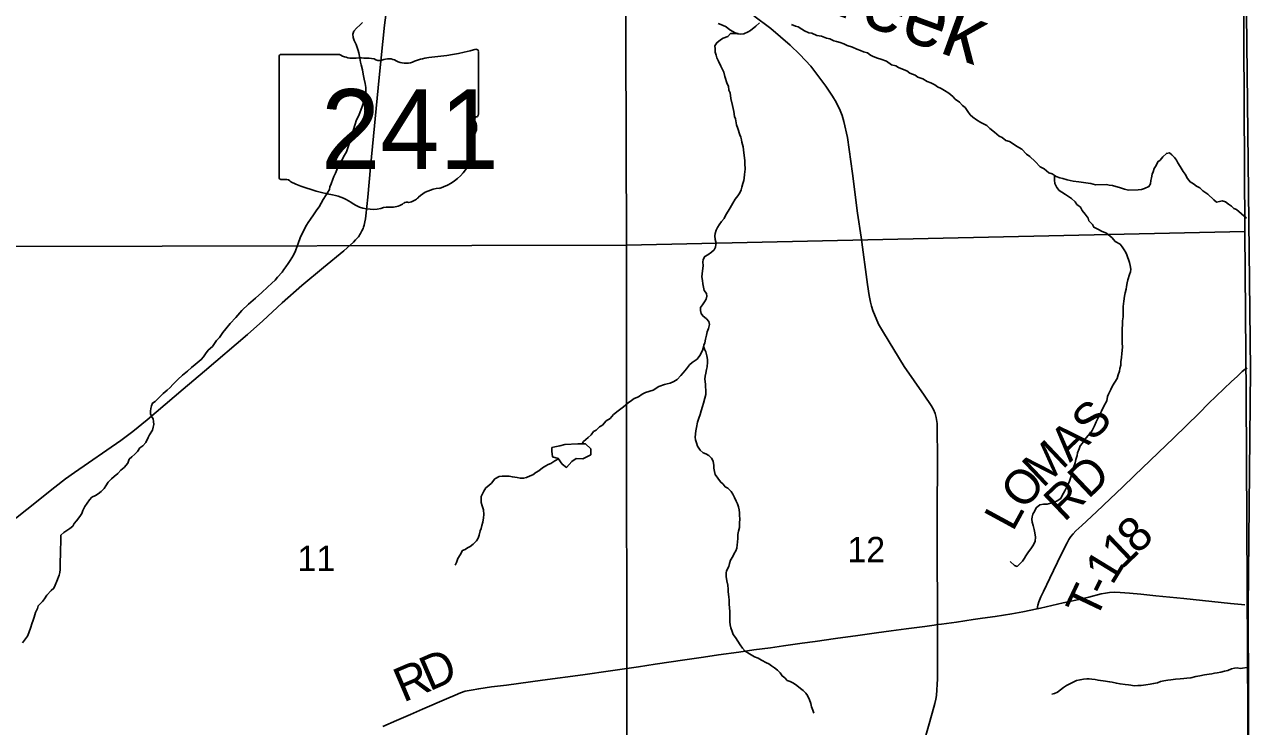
# Model space of a CAD drawing. Extents: x 1985906 to 2360102, y 891258 to 1222054.
# Drawn here: x 2193915 to 2204662, y 984537 to 990663 of the extents above; entities that cross this region are included whole.
import ezdxf

# ---------------------------------------------------------------- set-up
doc = ezdxf.new("R2010")
doc.units = 0
for name, color, linetype in [('GM_X_Adjacent_County', 7, 'Continuous'), ('GM_X_County', 7, 'Continuous'), ('GM_X_County_Road', 7, 'Continuous'), ('GM_X_County_Road_Text', 7, 'Continuous'), ('GM_X_Minor_Lake', 7, 'Continuous'), ('GM_X_Minor_River', 7, 'Continuous'), ('GM_X_Minor_River_Text', 7, 'Continuous'), ('GM_X_Section', 7, 'Continuous'), ('GM_X_Section_Text', 7, 'Continuous'), ('GM_X_State_Location', 7, 'Continuous'), ('GM_X_State_Route', 7, 'Continuous'), ('GM_X_State_Shield', 7, 'Continuous'), ('GM_X_Township', 7, 'Continuous'), ('GM_X_Township_Road', 7, 'Continuous'), ('GM_X_Township_Road_Text', 7, 'Continuous')]:
    doc.layers.add(name, color=color, linetype=linetype)

msp = doc.modelspace()

# ---------------------------------------------------------------- linework, layer by layer
at = {"layer": 'GM_X_Adjacent_County'}
msp.add_lwpolyline([(2204662, 968294), (2204646, 972822), (2204646, 972877), (2204618, 980822), (2204600, 985576), (2204621, 987650), (2204548, 994125), (2204539, 995545), (2204528, 997304), (2204524, 998046), (2204498, 1002246)], dxfattribs=at)
at = {"layer": 'GM_X_County'}
msp.add_lwpolyline([(2204498, 1002246), (2204524, 998046), (2204528, 997304), (2204539, 995545), (2204548, 994125), (2204621, 987650), (2204600, 985576), (2204618, 980822), (2204646, 972877), (2204646, 972822), (2200105, 972809), (2193820, 972810), (2189238, 972772), (2182233, 972716), (2179259, 972671), (2177694, 972633), (2175875, 972588)], dxfattribs=at)
at = {"layer": 'GM_X_County_Road'}
for points in [[(2201886, 985425), (2201885, 985594), (2201884, 985999), (2201883, 986369), (2201886, 986895), (2201882, 987122), (2201882, 987182), (2201876, 987233), (2201865, 987268), (2201851, 987303), (2201831, 987337), (2201771, 987428), (2201594, 987677), (2201414, 987976), (2201371, 988049), (2201322, 988167), (2201311, 988204), (2201302, 988239), (2201290, 988298), (2201276, 988393), (2201221, 988808), (2201187, 989017), (2201144, 989363), (2201100, 989677), (2201068, 989816), (2201053, 989868), (2201036, 989913), (2201001, 989985), (2200969, 990039), (2200912, 990126), (2200779, 990300), (2200685, 990402), (2200601, 990484), (2200431, 990630), (2200283, 990739)], [(2202758, 985564), (2202786, 985570), (2202984, 985615), (2203095, 985640), (2203207, 985666), (2203315, 985693), (2203354, 985701), (2203387, 985705), (2203428, 985708), (2203482, 985707), (2203564, 985699), (2203661, 985690), (2203792, 985677), (2204036, 985652), (2204444, 985610), (2204542, 985601), (2204570, 985598)], [(2201886, 985425), (2201921, 985430), (2202051, 985448), (2202197, 985469), (2202278, 985481), (2202391, 985497), (2202536, 985520), (2202632, 985538), (2202758, 985564)], [(2197043, 984536), (2197163, 984587), (2197283, 984640), (2197388, 984686), (2197599, 984778), (2197674, 984810), (2197721, 984830), (2197762, 984844), (2197815, 984854), (2197880, 984865), (2197993, 984881), (2198123, 984898), (2198436, 984939), (2198789, 984987), (2199032, 985021), (2199276, 985058), (2199422, 985079), (2199681, 985117), (2199844, 985141), (2199973, 985160), (2200152, 985185), (2200282, 985204), (2200428, 985223), (2200542, 985239), (2200704, 985262), (2200817, 985278), (2200996, 985303), (2201191, 985331), (2201353, 985353), (2201483, 985370), (2201613, 985387), (2201775, 985409), (2201856, 985421), (2201886, 985425)], [(2201771, 984405), (2201841, 984652), (2201864, 984736), (2201873, 984775), (2201878, 984805), (2201887, 984951), (2201887, 985221), (2201886, 985425)]]:
    msp.add_lwpolyline(points, dxfattribs=at)
at = {"layer": 'GM_X_Minor_Lake'}
for points in [[(2198633, 986997), (2198589, 986985), (2198545, 986978), (2198519, 986970), (2198519, 986938), (2198524, 986890), (2198574, 986876), (2198610, 986827), (2198648, 986797), (2198694, 986849), (2198730, 986875), (2198788, 986872), (2198859, 986908), (2198859, 986960), (2198813, 987002), (2198745, 987004)], [(2198745, 987004), (2198633, 986997)]]:
    msp.add_lwpolyline(points, dxfattribs=at)
at = {"layer": 'GM_X_Minor_River'}
for points in [[(2196865, 990681), (2196844, 990661), (2196812, 990631), (2196790, 990605), (2196780, 990580), (2196783, 990550), (2196793, 990524), (2196811, 990489), (2196820, 990463), (2196826, 990437), (2196832, 990415), (2196843, 990369), (2196847, 990335), (2196853, 990311), (2196866, 990267), (2196872, 990229), (2196880, 990187), (2196889, 990149), (2196893, 990113), (2196894, 990077), (2196886, 990036), (2196884, 990014), (2196873, 989984), (2196859, 989940), (2196836, 989878), (2196810, 989823), (2196800, 989793), (2196785, 989737), (2196777, 989715), (2196771, 989693), (2196764, 989663), (2196756, 989637), (2196746, 989612), (2196738, 989588), (2196725, 989552), (2196709, 989522), (2196684, 989480), (2196670, 989452), (2196654, 989423), (2196640, 989395), (2196629, 989367), (2196615, 989337), (2196605, 989313), (2196592, 989273), (2196580, 989248), (2196578, 989224), (2196549, 989176), (2196521, 989136), (2196503, 989105), (2196486, 989073), (2196466, 989045), (2196436, 989001), (2196411, 988964), (2196391, 988934), (2196377, 988912), (2196342, 988844), (2196322, 988801), (2196303, 988753), (2196295, 988729), (2196281, 988687), (2196262, 988650), (2196248, 988626), (2196234, 988604), (2196217, 988578), (2196197, 988548), (2196179, 988524), (2196163, 988501), (2196124, 988457), (2196102, 988433), (2196074, 988406), (2196035, 988370), (2195987, 988325), (2195930, 988275), (2195870, 988222), (2195811, 988166), (2195759, 988107), (2195710, 988053), (2195672, 988008), (2195646, 987976), (2195615, 987931), (2195591, 987905), (2195554, 987853), (2195518, 987820), (2195494, 987788), (2195477, 987762), (2195457, 987738), (2195403, 987695), (2195371, 987669)], [(2200333, 990679), (2200301, 990650), (2200254, 990610), (2200232, 990600), (2200194, 990583), (2200166, 990579), (2200144, 990581), (2200120, 990591), (2200098, 990602), (2200073, 990618), (2200041, 990642), (2200009, 990658), (2199971, 990673)], [(2201441, 990344), (2201391, 990362), (2201362, 990369), (2201326, 990385), (2201302, 990395), (2201274, 990415), (2201240, 990424), (2201214, 990438), (2201182, 990448), (2201143, 990466), (2201097, 990479), (2201069, 990495), (2201037, 990507), (2201005, 990514), (2200981, 990522), (2200945, 990538), (2200918, 990544), (2200874, 990561), (2200834, 990569), (2200790, 990587), (2200762, 990592), (2200726, 990608), (2200702, 990624), (2200669, 990642), (2200645, 990649), (2200611, 990663)], [(2200145, 990581), (2200146, 990585), (2200108, 990586), (2200080, 990584), (2200056, 990560), (2200014, 990544), (2199992, 990529), (2199960, 990505), (2199943, 990477), (2199945, 990451), (2199945, 990423), (2199954, 990395), (2199958, 990373), (2199974, 990345), (2199993, 990301), (2200009, 990271), (2200021, 990249), (2200029, 990211), (2200050, 990147), (2200060, 990125), (2200065, 990091), (2200075, 990067), (2200083, 990019), (2200096, 989957), (2200107, 989903), (2200115, 989861), (2200121, 989839), (2200132, 989787), (2200144, 989757), (2200161, 989701), (2200169, 989680), (2200175, 989658), (2200179, 989636), (2200188, 989596), (2200192, 989570), (2200196, 989542), (2200201, 989500), (2200203, 989473), (2200205, 989451), (2200206, 989401), (2200202, 989355), (2200199, 989323), (2200195, 989301), (2200187, 989275), (2200179, 989245), (2200172, 989221), (2200160, 989195), (2200142, 989168), (2200120, 989140), (2200099, 989104), (2200077, 989064), (2200057, 989035), (2200038, 989001), (2200024, 988971), (2200000, 988945), (2199979, 988915), (2199965, 988892), (2199953, 988868), (2199945, 988840), (2199942, 988818), (2199944, 988788), (2199950, 988766), (2199952, 988744), (2199947, 988720), (2199935, 988698), (2199913, 988676), (2199881, 988653), (2199855, 988639), (2199840, 988611), (2199838, 988589), (2199840, 988559), (2199838, 988535), (2199833, 988513), (2199831, 988488), (2199829, 988462), (2199834, 988430), (2199838, 988400), (2199844, 988372), (2199850, 988342), (2199869, 988317), (2199873, 988291), (2199865, 988266), (2199853, 988242), (2199834, 988216), (2199818, 988194), (2199818, 988166), (2199824, 988142), (2199837, 988120), (2199869, 988094), (2199889, 988072), (2199895, 988044), (2199888, 988010), (2199876, 987980), (2199868, 987952), (2199861, 987916), (2199855, 987886), (2199847, 987864), (2199840, 987839), (2199834, 987817), (2199810, 987773), (2199788, 987741)], [(2204584, 988973), (2204497, 989048), (2204473, 989058), (2204453, 989079), (2204427, 989095), (2204400, 989115), (2204372, 989123), (2204348, 989118), (2204322, 989112), (2204298, 989134), (2204246, 989182), (2204203, 989213), (2204177, 989237), (2204149, 989253), (2204121, 989273), (2204092, 989290), (2204070, 989318), (2204048, 989356), (2204032, 989380), (2204005, 989424), (2203985, 989456), (2203973, 989480), (2203956, 989502), (2203934, 989525), (2203912, 989543), (2203886, 989539), (2203854, 989509), (2203832, 989480), (2203811, 989466), (2203797, 989432), (2203779, 989406), (2203769, 989378), (2203762, 989356), (2203756, 989325), (2203750, 989301), (2203747, 989273), (2203733, 989249), (2203695, 989231), (2203669, 989222), (2203639, 989220), (2203553, 989219), (2203519, 989227), (2203485, 989239), (2203415, 989258), (2203384, 989262), (2203362, 989266), (2203266, 989265), (2203226, 989277), (2203202, 989278), (2203160, 989284), (2203120, 989290), (2203070, 989297), (2203044, 989303), (2203018, 989307), (2202982, 989318), (2202956, 989326), (2202922, 989338), (2202887, 989360), (2202859, 989369), (2202817, 989403), (2202783, 989421), (2202740, 989468), (2202694, 989510), (2202663, 989532), (2202623, 989576), (2202575, 989601), (2202548, 989623), (2202516, 989641), (2202482, 989650), (2202450, 989676), (2202424, 989690), (2202383, 989724), (2202343, 989755), (2202317, 989783), (2202266, 989807), (2202226, 989832), (2202196, 989854), (2202172, 989876), (2202151, 989904), (2202127, 989938), (2202105, 989958), (2202079, 989985), (2202042, 990011), (2202020, 990035), (2201986, 990063), (2201948, 990088), (2201917, 990104), (2201885, 990120), (2201863, 990136), (2201829, 990155), (2201797, 990167), (2201758, 990189), (2201716, 990204), (2201692, 990222), (2201646, 990240), (2201620, 990258), (2201581, 990273), (2201545, 990289), (2201523, 990303), (2201485, 990312), (2201441, 990344)], [(2202911, 989345), (2202908, 989340), (2202908, 989306), (2202912, 989276), (2202927, 989242), (2202949, 989216), (2202971, 989200), (2203003, 989180), (2203056, 989145), (2203088, 989115), (2203102, 989093), (2203136, 989069), (2203149, 989039), (2203177, 989008), (2203201, 988972), (2203208, 988950), (2203240, 988918), (2203252, 988894), (2203286, 988876), (2203325, 988857), (2203363, 988841), (2203413, 988801), (2203438, 988770), (2203482, 988746), (2203498, 988724), (2203516, 988698), (2203531, 988674), (2203541, 988652), (2203563, 988586), (2203568, 988560), (2203576, 988528), (2203572, 988504), (2203562, 988480), (2203547, 988436), (2203543, 988408), (2203536, 988376), (2203534, 988352), (2203524, 988320), (2203520, 988292), (2203513, 988249), (2203509, 988201), (2203508, 988151), (2203508, 988113), (2203503, 988077), (2203501, 988051), (2203499, 988001), (2203500, 987911), (2203499, 987883), (2203501, 987849), (2203499, 987817), (2203495, 987791), (2203494, 987758), (2203488, 987720), (2203487, 987690), (2203479, 987660), (2203475, 987638), (2203463, 987606), (2203456, 987574), (2203414, 987509), (2203399, 987477), (2203381, 987437), (2203371, 987415), (2203364, 987379), (2203340, 987332), (2203319, 987288), (2203305, 987258), (2203293, 987236), (2203271, 987195), (2203256, 987159), (2203236, 987121), (2203222, 987097), (2203201, 987077), (2203163, 987032), (2203153, 987010), (2203132, 986986), (2203124, 986960), (2203110, 986926), (2203106, 986901), (2203095, 986867), (2203089, 986837), (2203072, 986787), (2203064, 986757), (2203056, 986733), (2203050, 986711), (2203039, 986678), (2203017, 986628), (2202999, 986594), (2202976, 986552), (2202962, 986526), (2202932, 986505), (2202906, 986493), (2202845, 986478), (2202811, 986476), (2202779, 986470), (2202747, 986445), (2202735, 986417), (2202719, 986389), (2202714, 986367), (2202710, 986345), (2202714, 986319), (2202722, 986291)], [(2199844, 987855), (2199852, 987830), (2199864, 987806), (2199872, 987770), (2199879, 987738), (2199879, 987716), (2199875, 987676), (2199869, 987653), (2199862, 987621), (2199858, 987595), (2199856, 987567), (2199859, 987525), (2199861, 987499), (2199863, 987475), (2199864, 987435), (2199856, 987401), (2199842, 987359), (2199835, 987329), (2199823, 987292), (2199815, 987260), (2199802, 987228), (2199790, 987192), (2199781, 987146), (2199775, 987118), (2199771, 987062), (2199774, 987038), (2199782, 987012), (2199792, 986984), (2199815, 986948), (2199841, 986926), (2199863, 986916), (2199889, 986900), (2199913, 986879), (2199926, 986853), (2199934, 986813), (2199934, 986791), (2199939, 986761), (2199945, 986737), (2199967, 986703), (2199991, 986671), (2200014, 986651), (2200032, 986629), (2200054, 986615), (2200086, 986588), (2200099, 986564), (2200115, 986536), (2200129, 986504), (2200139, 986480), (2200150, 986452), (2200154, 986426), (2200156, 986402), (2200156, 986378), (2200159, 986348), (2200157, 986312), (2200156, 986274), (2200150, 986242), (2200144, 986211), (2200142, 986181), (2200139, 986145), (2200137, 986121), (2200133, 986093), (2200126, 986069), (2200112, 986047), (2200098, 986021), (2200080, 985987), (2200071, 985960), (2200063, 985932), (2200045, 985896), (2200042, 985874), (2200042, 985844), (2200048, 985806), (2200055, 985770), (2200057, 985736), (2200059, 985714), (2200064, 985666), (2200066, 985642), (2200068, 985602), (2200071, 985574), (2200073, 985538), (2200074, 985450), (2200076, 985424), (2200082, 985396), (2200093, 985366), (2200103, 985338), (2200123, 985314), (2200142, 985282), (2200164, 985250), (2200184, 985220), (2200207, 985194), (2200245, 985169), (2200289, 985145), (2200319, 985131), (2200349, 985115), (2200392, 985092), (2200414, 985082), (2200438, 985066), (2200464, 985048), (2200490, 985027), (2200511, 985005), (2200529, 984977), (2200553, 984961)], [(2199788, 987741), (2199745, 987712), (2199721, 987692), (2199695, 987658), (2199666, 987622), (2199646, 987599), (2199612, 987565), (2199584, 987547), (2199553, 987532), (2199527, 987526), (2199503, 987520), (2199453, 987503), (2199403, 987473), (2199337, 987450), (2199307, 987436), (2199276, 987414), (2199238, 987399), (2199214, 987381), (2199186, 987361), (2199144, 987326), (2199099, 987292), (2199057, 987259), (2199027, 987223), (2198994, 987203), (2198960, 987166), (2198934, 987152), (2198906, 987124), (2198883, 987112), (2198861, 987081), (2198835, 987059), (2198795, 987023), (2198783, 987003)], [(2195371, 987669), (2195336, 987638), (2195294, 987604), (2195254, 987564), (2195209, 987521), (2195185, 987495), (2195159, 987471), (2195124, 987442), (2195100, 987420), (2195078, 987396), (2195054, 987373), (2195030, 987359), (2195023, 987335), (2195017, 987311), (2195013, 987289), (2195013, 987265), (2195024, 987243), (2195036, 987221), (2195040, 987199), (2195042, 987173), (2195037, 987149), (2195031, 987123), (2195005, 987081), (2194994, 987058), (2194972, 987016), (2194946, 986986), (2194922, 986968), (2194899, 986937), (2194877, 986913), (2194851, 986889), (2194829, 986869), (2194816, 986834)], [(2198577, 986872), (2198545, 986856), (2198511, 986832), (2198487, 986824), (2198465, 986811), (2198438, 986793), (2198406, 986767), (2198378, 986752), (2198352, 986734), (2198328, 986724), (2198298, 986708), (2198272, 986703), (2198242, 986703), (2198216, 986709), (2198174, 986714), (2198146, 986720), (2198118, 986722), (2198086, 986722), (2198058, 986717), (2198022, 986697), (2197993, 986661), (2197967, 986640), (2197943, 986618), (2197925, 986590), (2197914, 986568), (2197902, 986544), (2197900, 986522), (2197902, 986492), (2197911, 986462), (2197921, 986428), (2197924, 986386), (2197922, 986356), (2197916, 986319), (2197906, 986289), (2197901, 986265), (2197893, 986243), (2197883, 986207), (2197876, 986181), (2197860, 986157), (2197832, 986128), (2197804, 986106), (2197782, 986096), (2197761, 986082), (2197737, 986071), (2197717, 986035), (2197697, 986003), (2197686, 985967), (2197674, 985943)], [(2194816, 986834), (2194784, 986798), (2194754, 986772), (2194729, 986745), (2194697, 986719), (2194673, 986697), (2194645, 986669), (2194624, 986638), (2194608, 986612), (2194582, 986586), (2194558, 986566), (2194534, 986551), (2194503, 986537), (2194481, 986513), (2194441, 986456), (2194422, 986420), (2194414, 986394), (2194398, 986368), (2194369, 986330), (2194347, 986307), (2194335, 986285), (2194309, 986265), (2194258, 986228), (2194232, 986206), (2194230, 986184), (2194231, 986124), (2194229, 986100), (2194229, 986048), (2194228, 986020), (2194226, 985994), (2194226, 985964), (2194225, 985906), (2194221, 985879), (2194217, 985857), (2194196, 985805), (2194180, 985771), (2194169, 985743), (2194147, 985722), (2194109, 985682), (2194087, 985650), (2194070, 985626), (2194034, 985589), (2194026, 985567), (2194009, 985531), (2193997, 985489), (2193989, 985465), (2193978, 985432), (2193968, 985402), (2193950, 985354), (2193939, 985324), (2193895, 985267)], [(2202722, 986291), (2202731, 986255), (2202737, 986227), (2202743, 986189), (2202738, 986153), (2202724, 986121), (2202700, 986086), (2202681, 986060), (2202659, 986026), (2202645, 986004), (2202628, 985978), (2202606, 985955), (2202582, 985933), (2202560, 985941), (2202522, 985977)], [(2204608, 985053), (2204530, 985043), (2204502, 985047), (2204480, 985045), (2204454, 985039), (2204422, 985026), (2204394, 985018), (2204362, 985010), (2204328, 985003), (2204304, 985001), (2204282, 984997), (2204258, 984993), (2204218, 984988), (2204176, 984978), (2204142, 984972), (2204100, 984961), (2204064, 984957), (2204036, 984955), (2204005, 984952), (2203965, 984948), (2203923, 984942), (2203897, 984939), (2203863, 984935), (2203835, 984929), (2203807, 984918), (2203773, 984910), (2203743, 984904), (2203705, 984899), (2203665, 984893), (2203637, 984893), (2203605, 984891), (2203575, 984896), (2203553, 984900), (2203525, 984902), (2203481, 984907), (2203449, 984913), (2203411, 984923), (2203389, 984927), (2203352, 984932), (2203288, 984940), (2203262, 984946), (2203234, 984949), (2203212, 984951), (2203190, 984951), (2203160, 984949), (2203132, 984944), (2203100, 984936), (2203072, 984924), (2203041, 984909), (2203013, 984893), (2202987, 984877), (2202961, 984857), (2202933, 984836), (2202909, 984824), (2202885, 984818)], [(2200553, 984961), (2200575, 984937), (2200599, 984929), (2200630, 984914), (2200658, 984894), (2200690, 984868), (2200714, 984850), (2200738, 984826), (2200751, 984805), (2200769, 984769), (2200779, 984737), (2200786, 984707), (2200798, 984677), (2200806, 984651)]]:
    msp.add_lwpolyline(points, dxfattribs=at)
at = {"layer": 'GM_X_Section'}
for points in [[(2199105, 994124), (2199153, 994125), (2199171, 988738), (2193764, 988725), (2193774, 994102)], [(2199153, 994125), (2204542, 994119), (2204550, 992755), (2204570, 988858), (2199171, 988738)], [(2199171, 988738), (2204570, 988858), (2204582, 987432), (2204601, 983510), (2199173, 983449)], [(2193764, 988725), (2199171, 988738), (2199173, 983449), (2193750, 983406)]]:
    msp.add_lwpolyline(points, close=True, dxfattribs=at)
at = {"layer": 'GM_X_State_Route'}
msp.add_lwpolyline([(2193523, 986106), (2193934, 986431), (2194179, 986625), (2194272, 986697), (2194350, 986753), (2194755, 987031), (2194860, 987110), (2194985, 987214), (2195299, 987480), (2195486, 987638), (2195861, 987958), (2195996, 988076), (2196163, 988234), (2196336, 988385), (2196525, 988542), (2196703, 988687), (2196788, 988764), (2196805, 988783), (2196820, 988800), (2196829, 988811), (2196836, 988820), (2196842, 988830), (2196848, 988840), (2196860, 988863), (2196870, 988884), (2196874, 988894), (2196879, 988911), (2196886, 988940), (2196891, 988968), (2196894, 988994), (2196911, 989156), (2196936, 989418), (2197012, 990202), (2197056, 990659), (2197075, 990790)], dxfattribs=at)
at = {"layer": 'GM_X_State_Shield'}
for p, q in [((2196664, 990403), (2196154, 990403)), ((2197877, 989877), (2197877, 990429)), ((2196137, 990385), (2196137, 989328)), ((2197877, 989877), (2197877, 989877))]:
    msp.add_line(p, q, dxfattribs=at)
for centre, major_axis, start_param, end_param in [((2196157, 990387), (20.2, 0), 1.712693, 3.28349), ((2196785, 990526), (196, 0), 4.042523, 4.731795), ((2197257, 991844), (1845, 0), 4.814394, 5.042369), ((2197858, 990432), (19.4, 0), 6.141152, 7.989035), ((2196850, 989810), (702, 0), 1.404758, 1.657858), ((2197009, 990393), (56.4, 0), 3.836095, 5.185415), ((2197092, 990271), (117, 0), 0.950623, 2.079405), ((2197243, 990438), (141, 0), 4.081561, 5.145723), ((2197493, 990080), (371, 0), 1.699011, 2.107814), ((2197856, 989874), (20.7, 0), 5.05454, 6.418171), ((2197873, 989836), (30, 0), 1.883978, 3.671073), ((2197682, 989766), (180, 0), 5.934695, 6.695948), ((2197946, 989645), (131, 0), 2.387724, 3.262537), ((2197361, 989575), (462, 0), 5.101752, 6.440018), ((2196157, 989326), (20.3, 0), 3.00124, 4.508301), ((2196160, 989434), (155, 0), 4.665946, 4.897461), ((2196192, 989267), (56, 0), 0.519207, 1.627899), ((2196898, 990217), (1333, 0), 4.195997, 4.488961), ((2197555, 989032), (253, 0), 1.647645, 2.488434), ((2196501, 988854), (417, 0), 0.823519, 1.323587), ((2197252, 989081), (39.7, 0), 1.147584, 2.315152), ((2197235, 989226), (149, 0), 4.937069, 5.64225), ((2196952, 989262), (265, 0), 4.026481, 4.996735), ((2197105, 988897), (217, 0), 1.495662, 1.94098), ((2197124, 989183), (141, 0), 4.691044, 5.507374)]:
    msp.add_ellipse(centre, major_axis=major_axis, ratio=0.8, start_param=start_param, end_param=end_param, dxfattribs=at)
at = {"layer": 'GM_X_Township'}
msp.add_lwpolyline([(2193734, 994108), (2198946, 994122), (2199010, 994117), (2199107, 994124), (2199558, 994117), (2199842, 994119), (2199918, 994119), (2204548, 994125), (2204621, 987650), (2204600, 985576), (2204618, 980822), (2204646, 972877), (2204646, 972822), (2200105, 972809), (2193820, 972810)], dxfattribs=at)
at = {"layer": 'GM_X_Township_Road'}
msp.add_lwpolyline([(2202758, 985564), (2202762, 985594), (2202771, 985624), (2202790, 985669), (2202811, 985713), (2202866, 985832), (2202966, 986038), (2203018, 986138), (2203034, 986167), (2203052, 986194), (2203072, 986219), (2203095, 986243), (2203146, 986291), (2203274, 986410), (2203394, 986524), (2203502, 986625), (2203606, 986728), (2203951, 987056), (2204170, 987270), (2204254, 987354), (2204454, 987547), (2204502, 987591), (2204548, 987635), (2204574, 987654), (2204591, 987665)], dxfattribs=at)

# ---------------------------------------------------------------- texts
at = {"layer": 'GM_X_County_Road_Text'}
for s, rotation, p in [('D', 23.4919, (2197450, 984841)), ('R', 23.135, (2197222, 984743))]:
    msp.add_text(s, height=300, rotation=rotation, dxfattribs=at).set_placement(p)
at = {"layer": 'GM_X_Minor_River_Text'}
msp.add_text('Creek', height=500.1, rotation=339.9818, dxfattribs=at).set_placement((2200530, 990919))
at = {"layer": 'GM_X_Section_Text'}
for s, p in [('11', (2196298, 985893)), ('12', (2201100, 985970))]:
    msp.add_text(s, height=221, rotation=0, dxfattribs=at).set_placement(p)
at = {"layer": 'GM_X_State_Location'}
for s in ['s', 'r']:
    msp.add_text(s, height=1, dxfattribs=at).set_placement((2196987, 989786))
msp.add_text('241', height=1, rotation=0, dxfattribs=at).set_placement((2196634, 989714))
at = {"layer": 'GM_X_State_Shield'}
msp.add_text('241', height=696.1, dxfattribs=at).set_placement((2196503, 989403))
at = {"layer": 'GM_X_Township_Road_Text'}
for s, rotation, p in [('S', 43.4517, (2203234, 987016)), ('A', 43.4516, (2203042, 986835)), ('M', 43.4512, (2202806, 986611)), ('RD', 43.6029, (2202993, 986315)), ('O', 50.1431, (2202643, 986415)), ('L', 61.5065, (2202545, 986230)), ('8', 43.5721, (2203630, 986031)), ('1', 43.7083, (2203497, 985903)), ('1', 58.6083, (2203413, 985762)), ('T', 64.6319, (2203267, 985456)), ('-', 64.0406, (2203363, 985658))]:
    msp.add_text(s, height=300, rotation=rotation, dxfattribs=at).set_placement(p)

doc.saveas('drawing.dxf')
